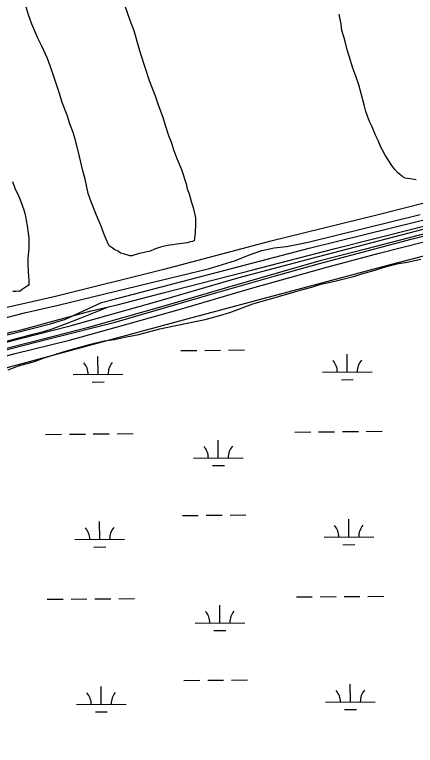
# Model space of a CAD drawing. Extents: x 3598634 to 3636690, y 517270 to 542944.
# Drawn here: x 3608372 to 3609179, y 522749 to 524223 of the extents above; entities that cross this region are included whole.
import ezdxf

# ---------------------------------------------------------------- set-up
doc = ezdxf.new("R2010")
doc.units = 0
for name, color, linetype in [('V-DTCH-CNTR', 7, 'Continuous'), ('V-RAIL-TRAK', 7, 'Continuous'), ('V-ROAD-CNTR', 7, 'Continuous'), ('V-SITE-VEGE', 7, 'Continuous'), ('V-TOPO-SHOR', 7, 'Continuous'), ('V-WETL-SWMP', 7, 'Continuous')]:
    doc.layers.add(name, color=color, linetype=linetype)

msp = doc.modelspace()

# ---------------------------------------------------------------- linework, layer by layer
at = {"layer": 'V-DTCH-CNTR'}
msp.add_lwpolyline([(3610291.9, 524121), (3610163.7, 524090.6), (3610026.9, 524055.1), (3609866.6, 524013.5), (3609699.1, 523971.2), (3609517.8, 523926), (3609305.3, 523870.3), (3609098.3, 523817.8), (3608885.2, 523765.5), (3608672.2, 523709.1), (3608453.6, 523654.2), (3608314.5, 523622.6), (3608154, 523585.7), (3608005.3, 523549.5), (3607838.1, 523507.9), (3607694.5, 523471.2), (3607509.3, 523425.3), (3607345.5, 523382.5), (3607201.5, 523342.1), (3607131.3, 523329.7), (3607083.7, 523322)], dxfattribs=at)
at = {"layer": 'V-RAIL-TRAK'}
for points in [[(3606970, 523226.2), (3607173, 523277.8), (3607416.7, 523341.5), (3607580.2, 523381.6), (3607743, 523424.4), (3607924.3, 523470), (3608109.5, 523517.7), (3608260.1, 523556.2), (3608315.3, 523569.9), (3608364, 523582.3), (3608384.5, 523587.5), (3608470.4, 523610.5), (3608525.6, 523625.4), (3608560.6, 523633.7), (3608580.8, 523638.5), (3608670.6, 523662.1), (3608851.3, 523708.3), (3609017, 523751.1), (3609177, 523791.7), (3609369.5, 523841.1)], [(3609236.1, 523790.9), (3609078.2, 523749.7), (3608984.5, 523725.6), (3608900.3, 523701.4), (3608800.5, 523672.8), (3608672.2, 523634.8), (3608520.4, 523592), (3608405.5, 523562.3), (3608347, 523547.5), (3608222.6, 523515.6), (3608099.9, 523484.3), (3607952.6, 523447), (3607779.7, 523402.5), (3607624.1, 523361.9), (3607446.2, 523318), (3607305.6, 523282.3), (3607176.2, 523248.3), (3607084.8, 523225.8), (3606933.1, 523186.2)], [(3606888.7, 523158.7), (3607044.4, 523197.3), (3607118.2, 523217.3), (3607182.3, 523234.6), (3607395.9, 523288.8), (3607569.4, 523333.8), (3607730.9, 523373.8), (3607873.7, 523410.4), (3608017.3, 523446.9), (3608178.7, 523488.4), (3608270.1, 523512.3), (3608373, 523539.8), (3608482.3, 523566.5), (3608600.2, 523599.6), (3608708, 523629.8), (3608851.6, 523672.1), (3609000.2, 523713.6), (3609105.9, 523741.8), (3609243.8, 523776.9)], [(3606932, 523201), (3607060.3, 523233.3), (3607166.8, 523261.4), (3607335.8, 523305.3), (3607475.2, 523340.4), (3607615.8, 523376.7), (3607777, 523417.3), (3607957.7, 523464), (3608081.5, 523495.2), (3608229.3, 523532.6), (3608329.2, 523557.8), (3608385.5, 523572.7), (3608411.2, 523579.2), (3608432.4, 523584.7), (3608446.9, 523589.1), (3608476.4, 523600.2), (3608503.8, 523610.7), (3608530.6, 523621.7), (3608560.6, 523633.7)]]:
    msp.add_lwpolyline(points, dxfattribs=at)
at = {"layer": 'V-ROAD-CNTR'}
for points in [[(3604996.1, 522700.2), (3605062.1, 522717.2), (3605864.2, 522921.6), (3606843.1, 523174.9), (3608415.2, 523578.1), (3608483.5, 523595.4), (3608653.5, 523642.8), (3608824, 523692.5), (3608984, 523735.5), (3609241, 523802.3), (3609620.5, 523902.7), (3610103, 524026.3), (3610871.1, 524219.4)], [(3605059.9, 522700.8), (3605321.7, 522768.5), (3606004.3, 522943.5), (3606728, 523128), (3607202.8, 523251.6), (3608443.1, 523569.6), (3608574.3, 523602.8), (3608777, 523661.8), (3608894.6, 523695.6), (3608985.8, 523721.1), (3609170.5, 523770.2), (3609601.7, 523880), (3610047.1, 523992.2), (3610841.1, 524194.8)], [(3604930.8, 522699.6), (3604976.5, 522711.5), (3605474.9, 522838.2), (3605871.1, 522940.6), (3606447.6, 523089.3), (3606989.5, 523226.7), (3607390.8, 523331.2), (3608443.8, 523599.5), (3608474.2, 523609), (3608546.9, 523642.4), (3608567.7, 523647.8), (3608965.2, 523752.3), (3609239.4, 523819.7), (3609373.3, 523849.2), (3609412.8, 523847.8)]]:
    msp.add_lwpolyline(points, dxfattribs=at)
at = {"layer": 'V-SITE-VEGE'}
for p, q in [((3609162.4, 523723.7), (3609190.1, 523729.6)), ((3609097.8, 523707.7), (3609114.1, 523713)), ((3609114.1, 523713), (3609141.3, 523720.1)), ((3609141.3, 523720.1), (3609162.4, 523723.7)), ((3609056.8, 523695.8), (3609073.1, 523701.1)), ((3609073.1, 523701.1), (3609097.8, 523707.7)), ((3608988.6, 523679.1), (3609016.4, 523685.1)), ((3609016.4, 523685.1), (3609032.7, 523689.2)), ((3609032.7, 523689.2), (3609056.8, 523695.8)), ((3608933.1, 523663.1), (3608952.4, 523668.4)), ((3608952.4, 523668.4), (3608970.5, 523673.2)), ((3608970.5, 523673.2), (3608988.6, 523679.1)), ((3608882.4, 523648.2), (3608903, 523654.2)), ((3608903, 523654.2), (3608933.1, 523663.1)), ((3608805.2, 523622), (3608851.7, 523639.9)), ((3608851.7, 523639.9), (3608882.4, 523648.2)), ((3608755.7, 523608.3), (3608787.1, 523616.6)), ((3608787.1, 523616.6), (3608805.2, 523622)), ((3608664, 523589.4), (3608732.2, 523603.6)), ((3608732.2, 523603.6), (3608755.7, 523608.3)), ((3608621.8, 523578.1), (3608664, 523589.4)), ((3608521.6, 523558), (3608551.8, 523565.1)), ((3608551.8, 523565.1), (3608572.9, 523568.1)), ((3608572.9, 523568.1), (3608597.1, 523573.4)), ((3608597.1, 523573.4), (3608621.8, 523578.1)), ((3608476.4, 523544.9), (3608502.9, 523552.1)), ((3608502.9, 523552.1), (3608521.6, 523558)), ((3608431.1, 523530.6), (3608476.4, 523544.9)), ((3608379.2, 523514.6), (3608411.8, 523523.5)), ((3608411.8, 523523.5), (3608431.1, 523530.6)), ((3608358.7, 523506.8), (3608379.2, 523514.6))]:
    msp.add_line(p, q, dxfattribs=at)
for points in [[(3608593.1, 524242.4), (3608603.8, 524211.7), (3608611.6, 524191.1), (3608621.7, 524155.5), (3608625.3, 524144.1), (3608642.5, 524090.4), (3608654.5, 524059), (3608660.4, 524040.9), (3608670, 524016.1), (3608674.7, 523999.8), (3608681.3, 523979.3), (3608686.1, 523967.8), (3608692.6, 523949.1), (3608698.6, 523932.8), (3608707.5, 523910.5), (3608717.1, 523881.5), (3608719.4, 523871.9), (3608723, 523861.6), (3608727.8, 523844.1), (3608731.4, 523833.8), (3608734.9, 523819.4), (3608736.1, 523813.3), (3608736, 523797.7), (3608735.4, 523785.6), (3608734.8, 523776.6), (3608733.5, 523766.9), (3608729.9, 523765.7), (3608725.1, 523764.6), (3608719, 523762.8), (3608704, 523761), (3608697.9, 523759.8), (3608690.1, 523758.7), (3608684, 523758.1), (3608673.8, 523756.3), (3608665.3, 523753.9), (3608653.3, 523749.8), (3608644.8, 523746.2), (3608629.7, 523742.6), (3608625.5, 523742), (3608622.5, 523741.4), (3608608, 523736.7), (3608603.8, 523736.7), (3608590.6, 523740.4), (3608585.1, 523742.2), (3608580.3, 523745.8), (3608573.1, 523748.9), (3608568.3, 523752.5), (3608562.3, 523756.8), (3608559.9, 523761), (3608552.1, 523779.7), (3608546.2, 523796.6), (3608536, 523820.1), (3608525.9, 523845.5), (3608519.9, 523862.4), (3608513.4, 523890.8), (3608508, 523910.7), (3608502.1, 523936.6), (3608499.2, 523951.1), (3608493.8, 523971.6), (3608489.6, 523984.9), (3608483.1, 524002.4), (3608477.1, 524019.9), (3608467.6, 524045.8), (3608462.2, 524063.9), (3608450.9, 524098.3), (3608443.2, 524119.5), (3608437.8, 524134.6), (3608426.4, 524159.3), (3608418.1, 524175.6), (3608406.1, 524204), (3608399.6, 524222.7), (3608391.2, 524249.3)], [(3609079.2, 524027.4), (3609075.7, 524040.7), (3609069.7, 524064.2), (3609065, 524081.1), (3609059, 524098.6), (3609053, 524114.9), (3609045.3, 524139), (3609041.7, 524151.7), (3609037.6, 524168.6), (3609035.2, 524176.4), (3609031, 524190.9), (3609029.3, 524203.6), (3609025.1, 524224.1)], [(3609180.5, 523889.6), (3609168.5, 523892), (3609158.3, 523893.3), (3609153.4, 523895.7), (3609143.8, 523903.6), (3609137.2, 523910.8), (3609131.2, 523918.7), (3609118.1, 523939.8), (3609112.7, 523949.5), (3609109.1, 523955.5), (3609103.7, 523969.4), (3609098.3, 523979.7), (3609091.8, 523996.6), (3609086.4, 524007.5), (3609079.2, 524027.4)], [(3608367.4, 523886.6), (3608372.2, 523873.3), (3608380, 523856.4), (3608384.2, 523846.1), (3608390.1, 523829.2), (3608392.5, 523819.6), (3608394.9, 523807.5), (3608396.6, 523797.2), (3608399, 523782.2), (3608400.2, 523772.5), (3608400.1, 523750.8), (3608398.8, 523738.8), (3608398.2, 523730.3), (3608398.1, 523718.9), (3608398.7, 523706.2), (3608399.8, 523693.6), (3608400.4, 523689.3), (3608400.4, 523678.5), (3608398.6, 523676.7), (3608392.5, 523672.5), (3608387.1, 523668.3), (3608381.1, 523664.7), (3608378, 523665.3), (3608373.8, 523664.7), (3608367.8, 523664.8)]]:
    msp.add_lwpolyline(points, dxfattribs=at)
at = {"layer": 'V-TOPO-SHOR'}
msp.add_lwpolyline([(3607436.9, 523386.1), (3607617.8, 523433.3), (3607748.5, 523467), (3607934.2, 523514.8), (3608177.8, 523573.1), (3608331.3, 523606.1), (3608391.4, 523621.6), (3608459.2, 523637), (3608642.1, 523681.3), (3608764.2, 523710.8), (3608816.3, 523727), (3608842.8, 523737.6), (3608869.2, 523747.5), (3608894.2, 523752.4), (3608919.2, 523755.1), (3608962.8, 523764.3), (3609188.5, 523819.8)], dxfattribs=at)
at = {"layer": 'V-WETL-SWMP'}
for p, q in [((3609126.3, 523718.4), (3609571.7, 523834.7)), ((3608718.8, 523609.3), (3609126.3, 523718.4)), ((3608179.3, 523463.2), (3608718.8, 523609.3)), ((3608706.4, 523545.5), (3608738.4, 523545.8)), ((3608754.4, 523545.9), (3608786.4, 523546.2)), ((3608802.4, 523546.4), (3608834.4, 523546.7)), ((3609041.7, 523502.2), (3609041.4, 523538.2)), ((3608539.8, 523497.5), (3608539.5, 523533.5)), ((3608489.8, 523497), (3608589.8, 523498)), ((3608991.7, 523501.7), (3609091.7, 523502.6)), ((3608528, 523482), (3608552, 523482.2)), ((3609029.8, 523486.6), (3609053.8, 523486.9)), ((3608434.1, 523376.4), (3608466.1, 523376.7)), ((3608482.1, 523376.9), (3608514.1, 523377.2)), ((3608530.1, 523377.3), (3608562.1, 523377.6)), ((3608578.1, 523377.8), (3608610.1, 523378.1)), ((3608936, 523381.1), (3608968, 523381.4)), ((3608984, 523381.6), (3609016, 523381.9)), ((3609032, 523382), (3609064, 523382.3)), ((3609080, 523382.5), (3609112, 523382.7)), ((3608781.9, 523328.9), (3608781.5, 523364.9)), ((3608731.9, 523328.5), (3608831.9, 523329.4)), ((3608770, 523313.4), (3608794, 523313.6)), ((3608709.5, 523212.8), (3608741.5, 523213.1)), ((3608757.5, 523213.3), (3608789.5, 523213.6)), ((3608805.5, 523213.7), (3608837.5, 523214)), ((3608542.9, 523164.8), (3608542.6, 523200.8)), ((3609044.8, 523169.5), (3609044.5, 523205.5)), ((3608994.8, 523169), (3609094.8, 523170)), ((3608492.9, 523164.4), (3608592.9, 523165.3)), ((3609032.9, 523154), (3609056.9, 523154.2)), ((3608531.1, 523149.3), (3608555.1, 523149.5)), ((3608987.1, 523048.9), (3609019.1, 523049.2)), ((3609035.1, 523049.3), (3609067.1, 523049.6)), ((3609083.1, 523049.8), (3609115.1, 523050.1)), ((3608437.2, 523043.8), (3608469.2, 523044.1)), ((3608485.2, 523044.2), (3608517.2, 523044.5)), ((3608533.2, 523044.7), (3608565.2, 523045)), ((3608581.2, 523045.1), (3608613.2, 523045.4)), ((3608939.1, 523048.5), (3608971.1, 523048.7)), ((3608785, 522996.3), (3608784.6, 523032.3)), ((3608735, 522995.8), (3608835, 522996.7)), ((3608773.1, 522980.7), (3608797.1, 522981)), ((3608712.6, 522880.2), (3608744.6, 522880.5)), ((3608760.6, 522880.6), (3608792.6, 522880.9)), ((3608808.6, 522881.1), (3608840.6, 522881.4)), ((3609047.9, 522836.9), (3609047.6, 522872.8)), ((3608546, 522832.2), (3608545.7, 522868.2)), ((3608496, 522831.7), (3608596, 522832.6)), ((3608997.9, 522836.4), (3609097.9, 522837.3)), ((3608534.2, 522816.6), (3608558.2, 522816.9)), ((3609036, 522821.3), (3609060, 522821.5))]:
    msp.add_line(p, q, dxfattribs=at)
for centre, start, end in [((3608595.1, 523498.5), 139.7615, 181.3052), ((3608986.5, 523502.1), 359.7615, 41.3052), ((3609096.9, 523503.2), 139.7615, 181.3052), ((3608484.6, 523497.5), 359.7615, 41.3052), ((3608726.6, 523328.9), 359.7615, 41.3052), ((3608837.1, 523329.9), 139.7615, 181.3052), ((3608487.7, 523164.8), 359.7615, 41.3052), ((3608598.2, 523165.8), 139.7615, 181.3052), ((3608989.6, 523169.5), 359.7615, 41.3052), ((3609100, 523170.5), 139.7615, 181.3052), ((3608840.2, 522997.3), 139.7615, 181.3052), ((3608729.7, 522996.2), 359.7615, 41.3052), ((3608992.7, 522836.8), 359.7615, 41.3052), ((3609103.1, 522837.8), 139.7615, 181.3052), ((3608490.8, 522832.1), 359.7615, 41.3052), ((3608601.2, 522833.2), 139.7615, 181.3052)]:
    msp.add_arc(centre, 35.2, start, end, dxfattribs=at)

doc.saveas('drawing.dxf')
